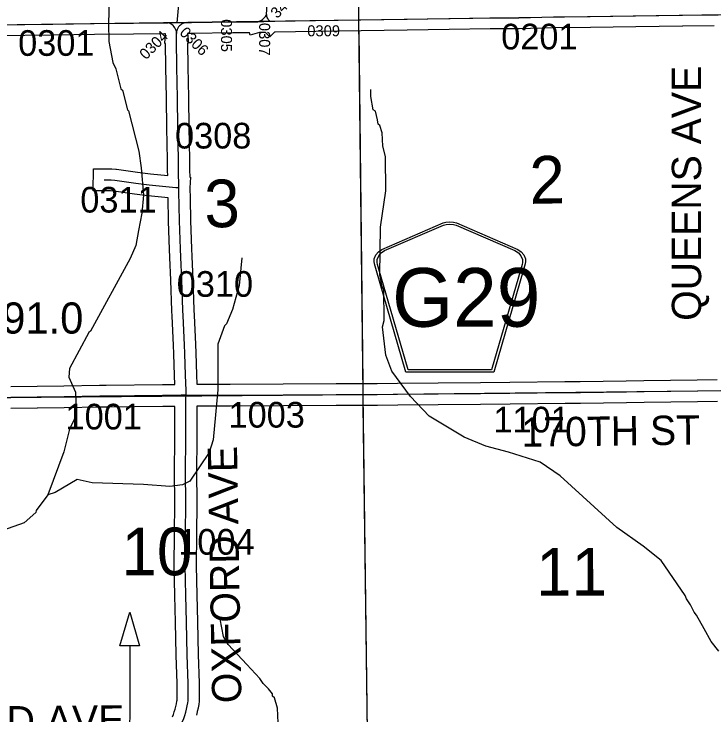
# Model space of a CAD drawing. Extents: x 23.6 to 68.7, y -63 to -29.
# Drawn here: x 47.599 to 49.508, y -41.451 to -39.539 of the extents above; entities that cross this region are included whole.
import ezdxf

# ---------------------------------------------------------------- set-up
doc = ezdxf.new("R2010")
doc.units = 0
for name, color, linetype in [('tdCoDirctArrow', 7, 'Continuous'), ('tdCoHydroRiver', 7, 'Continuous'), ('tdCoSecRdNmbr', 7, 'Continuous'), ('tdCoSecRdTxt', 7, 'Continuous'), ('tdCoSecRteBand', 7, 'Continuous'), ('tdCoSecRteCL', 7, 'Continuous'), ('tdCoSectLine', 7, 'Continuous'), ('tdCoSectLinePart', 7, 'Continuous'), ('tdCoSectNmbr', 7, 'Continuous'), ('tdCoShieldCoRteHrd', 7, 'Continuous'), ('tdCoStrucSecCoName', 7, 'Continuous'), ('tdCoSurfAsphalt', 7, 'Continuous'), ('tdCoSurfConc', 7, 'Continuous'), ('tdCoSurfGravel', 7, 'Continuous'), ('tdCoTwpBndryShd', 7, 'Continuous')]:
    doc.layers.add(name, color=color, linetype=linetype)

msp = doc.modelspace()

# ---------------------------------------------------------------- linework, layer by layer
at = {"layer": 'tdCoDirctArrow'}
msp.add_lwpolyline([(47.8873, -41.2625), (47.9147, -41.1701), (47.9412, -41.2621)], close=True, dxfattribs=at)
msp.add_lwpolyline([(47.9152, -41.6654), (47.9154, -41.2626)], dxfattribs=at)
at = {"layer": 'tdCoHydroRiver'}
for points in [[(47.8599, -39.4343), (47.8566, -39.5653), (47.8571, -39.6142), (47.8688, -39.6709), (47.8769, -39.6882), (47.8901, -39.7433), (47.8949, -39.7464), (47.9081, -39.7999), (47.9113, -39.8031), (47.9393, -39.9133), (47.9461, -39.9589), (47.9517, -40.0331), (47.9475, -40.0821), (47.9385, -40.1295), (47.9311, -40.1706), (47.9157, -40.2055), (47.8074, -40.404), (47.8027, -40.4072), (47.7501, -40.5057), (47.7488, -40.5294), (47.7666, -40.5702), (47.7686, -40.6144), (47.7626, -40.6445), (47.7503, -40.6714), (47.7352, -40.7332), (47.6907, -40.8505)], [(49.5217, -41.2771), (49.5009, -41.2505), (49.4816, -41.216), (49.4606, -41.1783), (49.4542, -41.1705), (49.4445, -41.1501), (49.4333, -41.1344), (49.4301, -41.125), (49.3643, -41.0294), (49.3149, -40.9905), (49.2433, -40.9392), (49.0887, -40.7988), (49.0346, -40.7615), (48.9475, -40.7341), (48.8857, -40.7174), (48.8271, -40.6928), (48.7317, -40.6354), (48.6806, -40.5823), (48.6294, -40.5134), (48.6131, -40.4694), (48.6044, -40.3921), (48.6089, -40.3747), (48.608, -40.2895), (48.6032, -40.2832), (48.5965, -40.2502), (48.5983, -40.1207), (48.6129, -40.0211), (48.6119, -39.928), (48.6053, -39.8996), (48.6033, -39.8633), (48.5968, -39.8429), (48.592, -39.8398), (48.5903, -39.8272), (48.5853, -39.8036), (48.579, -39.8005), (48.5723, -39.7642), (48.572, -39.7453)], [(48.2203, -40.2038), (48.2133, -40.2796), (48.195, -40.3445), (48.1781, -40.3842), (48.1734, -40.389), (48.155, -40.4397), (48.1548, -40.5644), (48.1421, -40.7003), (48.1314, -40.7351), (48.0786, -40.8131), (48.0582, -40.8228), (48.0235, -40.8279), (47.9524, -40.8223), (47.8119, -40.8176), (47.7707, -40.8085), (47.7112, -40.8439), (47.6907, -40.8505)], [(47.6907, -40.8505), (47.6596, -40.8934), (47.6581, -40.8982), (47.6268, -40.9269), (47.5513, -40.953), (47.5498, -40.9609), (47.5503, -41.0067), (47.541, -41.0179), (47.5017, -41.0356), (47.4641, -41.0597)], [(48.3194, -41.4718), (48.3174, -41.4324), (48.3092, -41.4041), (48.3044, -41.3994), (48.3044, -41.3931), (48.2932, -41.379), (48.2788, -41.3649), (48.2692, -41.3508), (48.234, -41.3133), (48.1829, -41.2586), (48.1701, -41.2367), (48.1616, -41.1894)]]:
    msp.add_lwpolyline(points, dxfattribs=at)
at = {"layer": 'tdCoSecRdNmbr'}
msp.add_line((48.0488, -39.5027), (48.0432, -39.5628), dxfattribs=at)
at = {"layer": 'tdCoSecRteBand'}
for points in [[(49.5088, -39.5711), (49.4231, -39.5726), (49.423, -39.5726), (49.4228, -39.5726), (49.2951, -39.5738), (49.1713, -39.576), (49.1712, -39.576), (49.1711, -39.576), (49.0709, -39.577), (48.9766, -39.5791), (48.9762, -39.5791), (48.9759, -39.5791), (48.8975, -39.5791), (48.7859, -39.5813), (48.7858, -39.5813), (48.7857, -39.5813), (48.6717, -39.5827), (48.5457, -39.5847), (48.4219, -39.5868), (48.4218, -39.5868), (48.4218, -39.5868), (48.3113, -39.5884), (48.3095, -39.5885), (48.2967, -39.6013), (48.2847, -39.5892), (48.2683, -39.5898), (48.2427, -39.5967), (48.241, -39.5903), (48.1962, -39.5906), (48.0835, -39.5924), (48.0834, -39.5924), (48.0833, -39.5924), (48.0724, -39.5925), (48.0751, -39.6184), (48.0722, -39.6187), (48.0727, -39.6831), (48.0746, -39.767), (48.0746, -39.7671), (48.0746, -39.7672), (48.076, -39.8481), (48.076, -39.8481), (48.076, -39.8482), (48.0773, -39.9359), (48.0779, -39.9655), (48.0779, -39.9656), (48.0779, -39.9656), (48.0782, -39.9817), (48.0782, -39.9836), (48.0801, -39.9837), (48.0787, -40.0127), (48.0792, -40.0417), (48.0792, -40.0417), (48.0801, -40.1027), (48.0828, -40.1783), (48.0828, -40.1783), (48.0828, -40.1783), (48.0837, -40.2007), (48.0863, -40.2628), (48.0863, -40.2628), (48.0863, -40.2628), (48.0897, -40.3458), (48.0897, -40.346), (48.0897, -40.3461), (48.0902, -40.3609), (48.0937, -40.4398), (48.0937, -40.4399), (48.0937, -40.4401), (48.0945, -40.4634), (48.0967, -40.5227), (48.0967, -40.5228), (48.0967, -40.5228), (48.0976, -40.5487)], [(47.5898, -40.5547), (47.6617, -40.5541), (47.7348, -40.5529), (47.7348, -40.5529), (47.7349, -40.5529), (47.8324, -40.5516), (47.8324, -40.5516), (47.8325, -40.5516), (47.8502, -40.5514), (48.0037, -40.5493), (48.0037, -40.5493), (48.0038, -40.5493), (48.0375, -40.549), (48.0367, -40.5249), (48.0346, -40.4656), (48.0346, -40.4655), (48.0346, -40.4655), (48.0337, -40.4423), (48.0303, -40.3634), (48.0303, -40.3632), (48.0303, -40.363), (48.0298, -40.3482), (48.0263, -40.2653), (48.0237, -40.2032), (48.0237, -40.2031), (48.0237, -40.203), (48.0229, -40.1805), (48.0201, -40.1045), (48.0201, -40.1042), (48.0201, -40.1039), (48.0191, -40.0399), (47.9648, -40.0346), (47.9645, -40.0346), (47.9641, -40.0345), (47.9278, -40.0301), (47.9275, -40.03), (47.9272, -40.03), (47.8711, -40.0219), (47.8625, -40.0214), (47.8448, -40.0212), (47.8148, -40.021), (47.8153, -39.961), (47.8453, -39.9612), (47.8639, -39.9614), (47.8648, -39.9614), (47.8657, -39.9614), (47.8763, -39.9622), (47.8774, -39.9622), (47.8786, -39.9624), (47.9354, -39.9706), (47.9711, -39.9749), (48.0182, -39.9795), (48.0179, -39.9668), (48.0173, -39.9371), (48.0173, -39.937), (48.0173, -39.9369), (48.016, -39.8491), (48.0146, -39.7683), (48.0127, -39.6843), (48.0127, -39.684), (48.0127, -39.6838), (48.0122, -39.6198), (48.0103, -39.6196), (48.012, -39.5931), (48.0096, -39.5931), (47.9249, -39.5941), (47.9249, -39.5941), (47.9248, -39.5941), (47.8182, -39.5951), (47.7055, -39.5971), (47.7054, -39.5971), (47.7053, -39.5971), (47.5511, -39.5985)], [(48.0976, -40.5487), (48.1887, -40.5483), (48.1887, -40.5483), (48.3334, -40.5477), (48.4778, -40.547), (48.4778, -40.547), (48.4779, -40.547), (48.5893, -40.547), (48.6446, -40.546), (48.6447, -40.546), (48.6449, -40.546), (48.7558, -40.5452), (48.8713, -40.5439), (48.8713, -40.5439), (48.8714, -40.5439), (48.9515, -40.5432), (49.1013, -40.5416), (49.1437, -40.5409), (49.1437, -40.5409), (49.1438, -40.5409), (49.2692, -40.5394), (49.3173, -40.5388), (49.4627, -40.5368), (49.4627, -40.5368), (49.4627, -40.5368), (49.517, -40.5361)], [(49.5178, -40.5961), (49.4635, -40.5968), (49.3181, -40.5988), (49.27, -40.5994), (49.2699, -40.5994), (49.2699, -40.5994), (49.1445, -40.6009), (49.1022, -40.6016), (49.1021, -40.6016), (49.102, -40.6016), (48.9521, -40.6032), (48.9521, -40.6032), (48.952, -40.6032), (48.8719, -40.6039), (48.7564, -40.6052), (48.7563, -40.6052), (48.7563, -40.6052), (48.6455, -40.606), (48.5901, -40.607), (48.5898, -40.607), (48.5895, -40.607), (48.478, -40.607), (48.3337, -40.6077), (48.189, -40.6083), (48.0981, -40.6087), (48.0981, -40.6088), (48.098, -40.6088), (48.098, -40.6115), (48.098, -40.6115), (48.098, -40.6116), (48.0975, -40.6984), (48.097, -40.7874), (48.0972, -40.8721), (48.0972, -40.8723), (48.0972, -40.8724), (48.0965, -40.9582), (48.096, -41.0438), (48.0973, -41.1233), (48.0993, -41.1964), (48.0993, -41.1965), (48.0993, -41.1966), (48.1013, -41.2855), (48.1037, -41.3638), (48.1037, -41.3642), (48.1037, -41.3645), (48.1039, -41.3851), (48.1039, -41.3854), (48.1039, -41.3857), (48.1036, -41.4121), (48.1036, -41.4133), (48.1035, -41.4145), (48.103, -41.4199), (48.1028, -41.4211), (48.1026, -41.4223), (48.1011, -41.4312), (48.101, -41.4318), (48.1009, -41.4324), (48.0989, -41.4412), (48.0988, -41.4418), (48.0986, -41.4424), (48.0964, -41.4511)], [(48.0312, -41.4557), (48.0337, -41.4496), (48.0362, -41.4424), (48.0385, -41.4351), (48.0405, -41.4277), (48.0421, -41.4202), (48.0433, -41.4133), (48.0436, -41.4102), (48.0439, -41.3852), (48.0437, -41.3653), (48.0413, -41.2873), (48.0413, -41.2871), (48.0413, -41.287), (48.0393, -41.198), (48.0373, -41.1247), (48.0373, -41.1246), (48.0373, -41.1244), (48.036, -41.0445), (48.036, -41.0442), (48.036, -41.0438), (48.0365, -40.9578), (48.0365, -40.9578), (48.0365, -40.9578), (48.0372, -40.8721), (48.037, -40.7874), (48.037, -40.7873), (48.037, -40.7872), (48.0375, -40.6981), (48.0375, -40.6981), (48.0375, -40.6981), (48.038, -40.6114), (48.038, -40.609), (48.0044, -40.6093), (47.8509, -40.6114), (47.8509, -40.6114), (47.8508, -40.6114), (47.8331, -40.6116), (47.7357, -40.6129), (47.6626, -40.6141), (47.6625, -40.6141), (47.6624, -40.6141), (47.5902, -40.6147)]]:
    msp.add_lwpolyline(points, dxfattribs=at)
at = {"layer": 'tdCoSecRteCL'}
for p, q in [((48.0195, -39.563), (48.0701, -39.5625)), ((48.2638, -39.5599), (48.2968, -39.5588))]:
    msp.add_line(p, q, dxfattribs=at)
for points in [[(48.2879, -39.5394), (48.2885, -39.5279), (48.2887, -39.5165), (48.2879, -39.4732), (48.2871, -39.372), (48.2859, -39.2682), (48.2846, -39.1563), (48.2835, -39.0473), (48.2823, -38.9304), (48.2812, -38.8327), (48.2797, -38.7321), (48.2782, -38.629), (48.2776, -38.5675), (48.2773, -38.5605)], [(48.2638, -39.5599), (48.2673, -39.5589), (48.2707, -39.5576), (48.274, -39.5559), (48.277, -39.5538), (48.2798, -39.5515), (48.2823, -39.5488), (48.2845, -39.5459), (48.2864, -39.5427), (48.2879, -39.5394)], [(48.2968, -39.5588), (48.2946, -39.5566), (48.2926, -39.5541), (48.291, -39.5515), (48.2897, -39.5486), (48.2887, -39.5456), (48.2881, -39.5425), (48.2879, -39.5394)], [(48.2968, -39.5588), (48.3107, -39.5584), (48.4213, -39.5568), (48.5452, -39.5547), (48.6713, -39.5527), (48.7853, -39.5513), (48.8972, -39.5491), (48.9759, -39.5491), (49.0704, -39.547), (49.1708, -39.546), (49.2947, -39.5438), (49.4226, -39.5426), (49.52, -39.5409), (49.5385, -39.5405)], [(46.5433, -39.583), (46.6016, -39.5819), (46.6937, -39.5809), (46.8257, -39.5787), (46.9675, -39.5766), (47.1015, -39.575), (47.2092, -39.5728), (47.3272, -39.5714), (47.413, -39.5706), (47.5507, -39.5685), (47.705, -39.5671), (47.8178, -39.5651), (47.9246, -39.5641), (48.0094, -39.5631), (48.0195, -39.563)], [(48.0422, -39.5917), (48.0418, -39.5878), (48.0409, -39.584), (48.0395, -39.5803), (48.0377, -39.5768), (48.0355, -39.5736), (48.0329, -39.5707), (48.0299, -39.5682), (48.0267, -39.566), (48.0232, -39.5643), (48.0195, -39.563)], [(48.0701, -39.5625), (48.0664, -39.5629), (48.0628, -39.5638), (48.0593, -39.5651), (48.0561, -39.5668), (48.053, -39.569), (48.0503, -39.5715), (48.0479, -39.5743), (48.0459, -39.5774), (48.0443, -39.5808), (48.0431, -39.5843), (48.0424, -39.5879), (48.0422, -39.5917)], [(48.0701, -39.5625), (48.083, -39.5624), (48.1958, -39.5606), (48.254, -39.5602), (48.2638, -39.5599)], [(48.0487, -40.0122), (48.0479, -39.9662), (48.0473, -39.9364), (48.046, -39.8486), (48.0446, -39.7677), (48.0427, -39.6836), (48.0422, -39.6099), (48.0422, -39.5917)], [(47.8451, -39.9912), (47.8636, -39.9914), (47.8743, -39.9921), (47.9315, -40.0003), (47.9678, -40.0048), (48.0399, -40.0118), (48.0487, -40.0122)], [(48.0681, -40.5788), (48.0682, -40.5662), (48.0667, -40.5238), (48.0645, -40.4645), (48.0637, -40.4411), (48.0603, -40.3621), (48.0598, -40.3471), (48.0563, -40.2641), (48.0537, -40.2019), (48.0529, -40.1794), (48.0501, -40.1034), (48.0489, -40.0235), (48.0487, -40.0122)], [(48.0681, -40.5788), (48.0828, -40.5788), (48.1889, -40.5783), (48.3335, -40.5777), (48.4779, -40.577), (48.5895, -40.577), (48.6451, -40.576), (48.7561, -40.5752), (48.8716, -40.5739), (48.9518, -40.5732), (49.1017, -40.5716), (49.1441, -40.5709), (49.2696, -40.5694), (49.3177, -40.5688), (49.4631, -40.5668), (49.527, -40.566), (49.5473, -40.5656)], [(47.0924, -40.6107), (47.1005, -40.6041), (47.1054, -40.6006), (47.1105, -40.5975), (47.1159, -40.5947), (47.1214, -40.5923), (47.127, -40.5903), (47.1328, -40.5887), (47.1387, -40.5874), (47.1447, -40.5866), (47.1507, -40.5862), (47.1865, -40.5851), (47.2976, -40.5849), (47.3317, -40.5852), (47.4997, -40.5851), (47.5899, -40.5847), (47.6621, -40.5841), (47.7353, -40.5829), (47.8328, -40.5816), (47.8505, -40.5814), (48.0041, -40.5793), (48.0549, -40.5788), (48.0681, -40.5788)], [(48.0417, -41.4973), (48.0474, -41.4884), (48.0583, -41.4687), (48.0617, -41.4604), (48.0647, -41.452), (48.0674, -41.4434), (48.0696, -41.4348), (48.0715, -41.426), (48.0731, -41.4172), (48.0736, -41.4118), (48.0739, -41.3853), (48.0737, -41.3648), (48.0713, -41.2863), (48.0693, -41.1972), (48.0673, -41.1239), (48.066, -41.044), (48.0665, -40.958), (48.0672, -40.8722), (48.067, -40.7874), (48.0675, -40.6983), (48.068, -40.6115), (48.068, -40.5879), (48.0681, -40.5788)]]:
    msp.add_lwpolyline(points, dxfattribs=at)
at = {"layer": 'tdCoSectLine'}
for points in [[(48.5263, -38.5582), (48.539, -39.5548)], [(48.539, -39.5548), (49.5382, -39.5405)], [(47.54, -39.5686), (48.539, -39.5548)], [(48.539, -39.5548), (48.5503, -40.577)], [(48.5503, -40.577), (49.547, -40.5656)], [(47.5628, -40.5848), (48.5503, -40.577)], [(48.5503, -40.577), (48.5636, -41.5688)]]:
    msp.add_lwpolyline(points, dxfattribs=at)
at = {"layer": 'tdCoSectLinePart'}
for points in [[(48.5393, -39.5849), (48.55, -40.5471)], [(48.5507, -40.6071), (48.5636, -41.5688)]]:
    msp.add_lwpolyline(points, dxfattribs=at)
at = {"layer": 'tdCoShieldCoRteHrd'}
for points in [[(48.668, -40.5161), (48.586, -40.2333), (48.5821, -40.2201), (48.5814, -40.2142), (48.5814, -40.2064), (48.5857, -40.1961), (48.5929, -40.1876), (48.6025, -40.1809), (48.7698, -40.1086), (48.7773, -40.1069), (48.7877, -40.106), (48.7981, -40.1069), (48.8057, -40.1086), (48.9729, -40.1809), (48.9825, -40.1876), (48.9898, -40.1961), (48.994, -40.2064), (48.994, -40.2142), (48.9933, -40.2201), (48.9894, -40.2333), (48.9075, -40.5161)], [(48.6738, -40.5098), (48.5941, -40.2345), (48.5904, -40.2219), (48.5897, -40.2163), (48.5897, -40.2088), (48.5937, -40.1989), (48.6007, -40.1907), (48.6099, -40.1843), (48.7705, -40.1148), (48.7777, -40.1133), (48.7877, -40.1124), (48.7977, -40.1133), (48.8049, -40.1148), (48.9655, -40.1843), (48.9747, -40.1907), (48.9817, -40.1989), (48.9858, -40.2088), (48.9858, -40.2163), (48.9851, -40.2219), (48.9814, -40.2345), (48.9016, -40.5098)]]:
    msp.add_lwpolyline(points, close=True, dxfattribs=at)
at = {"layer": 'tdCoSurfAsphalt'}
msp.add_lwpolyline([(48.0647, -41.452), (48.0674, -41.4434), (48.0696, -41.4348), (48.0715, -41.426), (48.0731, -41.4172), (48.0736, -41.4118), (48.0739, -41.3853), (48.0737, -41.3648), (48.0713, -41.2863), (48.0693, -41.1972), (48.0673, -41.1239), (48.066, -41.044), (48.0665, -40.958), (48.0672, -40.8722), (48.067, -40.7874), (48.0675, -40.6983), (48.068, -40.6115), (48.068, -40.5879), (48.0681, -40.5788), (48.0549, -40.5788), (48.0041, -40.5793), (47.8505, -40.5814), (47.8328, -40.5816), (47.7353, -40.5829), (47.6621, -40.5841), (47.5899, -40.5847)], dxfattribs=at)
at = {"layer": 'tdCoSurfConc'}
msp.add_lwpolyline([(48.0681, -40.5788), (48.0828, -40.5788), (48.1889, -40.5783), (48.3335, -40.5777), (48.4779, -40.577), (48.5895, -40.577), (48.6451, -40.576), (48.7561, -40.5752), (48.8716, -40.5739), (48.9518, -40.5732), (49.1017, -40.5716), (49.1441, -40.5709), (49.2696, -40.5694), (49.3177, -40.5688), (49.4631, -40.5668), (49.527, -40.566)], dxfattribs=at)
at = {"layer": 'tdCoSurfGravel'}
msp.add_line((48.2638, -39.5599), (48.2968, -39.5588), dxfattribs=at)
for points in [[(48.2638, -39.5599), (48.2673, -39.5589), (48.2707, -39.5576), (48.274, -39.5559), (48.277, -39.5538), (48.2798, -39.5515), (48.2823, -39.5488), (48.2845, -39.5459), (48.2864, -39.5427), (48.2879, -39.5394), (48.2885, -39.5279)], [(48.2968, -39.5588), (48.2946, -39.5566), (48.2926, -39.5541), (48.291, -39.5515), (48.2897, -39.5486), (48.2887, -39.5456), (48.2881, -39.5425), (48.2879, -39.5394)], [(48.2968, -39.5588), (48.3107, -39.5584), (48.4213, -39.5568), (48.5452, -39.5547), (48.6713, -39.5527), (48.7853, -39.5513), (48.8972, -39.5491), (48.9759, -39.5491), (49.0704, -39.547), (49.1708, -39.546), (49.2947, -39.5438), (49.4226, -39.5426), (49.52, -39.5409)], [(47.5507, -39.5685), (47.705, -39.5671), (47.8178, -39.5651), (47.9246, -39.5641), (48.0094, -39.5631), (48.0195, -39.563), (48.0701, -39.5625)], [(48.0422, -39.5917), (48.0418, -39.5878), (48.0409, -39.584), (48.0395, -39.5803), (48.0377, -39.5768), (48.0355, -39.5736), (48.0329, -39.5707), (48.0299, -39.5682), (48.0267, -39.566), (48.0232, -39.5643), (48.0195, -39.563)], [(48.0701, -39.5625), (48.0664, -39.5629), (48.0628, -39.5638), (48.0593, -39.5651), (48.0561, -39.5668), (48.053, -39.569), (48.0503, -39.5715), (48.0479, -39.5743), (48.0459, -39.5774), (48.0443, -39.5808), (48.0431, -39.5843), (48.0424, -39.5879), (48.0422, -39.5917)], [(48.0701, -39.5625), (48.083, -39.5624), (48.1958, -39.5606), (48.254, -39.5602), (48.2638, -39.5599)], [(48.0681, -40.5788), (48.0682, -40.5662), (48.0667, -40.5238), (48.0645, -40.4645), (48.0637, -40.4411), (48.0603, -40.3621), (48.0598, -40.3471), (48.0563, -40.2641), (48.0537, -40.2019), (48.0529, -40.1794), (48.0501, -40.1034), (48.0489, -40.0235), (48.0487, -40.0122), (48.0479, -39.9662), (48.0473, -39.9364), (48.046, -39.8486), (48.0446, -39.7677), (48.0427, -39.6836), (48.0422, -39.6099), (48.0422, -39.5917)], [(47.8451, -39.9912), (47.8636, -39.9914), (47.8743, -39.9921), (47.9315, -40.0003), (47.9678, -40.0048), (48.0399, -40.0118), (48.0487, -40.0122)]]:
    msp.add_lwpolyline(points, dxfattribs=at)
at = {"layer": 'tdCoTwpBndryShd'}
msp.add_lwpolyline([(38.6195, -39.6934), (39.5616, -39.6843), (39.5742, -39.6838), (40.5611, -39.6683), (41.5683, -39.6541), (42.5674, -39.6377), (43.5662, -39.622), (44.5679, -39.6075), (45.5407, -39.5955), (46.5429, -39.583), (47.54, -39.5686), (48.539, -39.5548), (49.5382, -39.5405), (50.5363, -39.5259), (51.521, -39.5092), (52.5152, -39.4896), (53.5218, -39.475), (54.5113, -39.4623), (55.5087, -39.4446), (56.5102, -39.4286)], dxfattribs=at)

# ---------------------------------------------------------------- texts
at = {"layer": 'tdCoSecRdNmbr'}
for s, height, rotation, p in [('3408', 0.03, 45.0362, (48.3167, -39.5529)), ('0305', 0.03, 270.0354, (48.1635, -39.5532)), ('0307', 0.03, 270.0355, (48.2675, -39.5632)), ('0309', 0.03, 0.0375, (48.3989, -39.5998)), ('0201', 0.07, 0.038, (48.928, -39.6356)), ('0301', 0.07, 0.037, (47.6102, -39.6531)), ('0304', 0.03, 45.0359, (47.9589, -39.6654)), ('0306', 0.03, 315.0366, (48.0483, -39.5922)), ('0308', 0.07, 0.0373, (48.0381, -39.9059)), ('0311', 0.07, 0.0371, (47.7797, -40.0805)), ('0310', 0.07, 0.0373, (48.0428, -40.3103)), ('1001', 0.07, 0.0371, (47.7394, -40.6721)), ('1003', 0.07, 0.0374, (48.1841, -40.6671)), ('1101', 0.07, 0.038, (48.9068, -40.6802)), ('1004', 0.07, 0.0373, (48.0469, -41.0136))]:
    msp.add_text(s, height=height, rotation=rotation, dxfattribs=at).set_placement(p)
at = {"layer": 'tdCoSecRdTxt'}
for s, rotation, p in [('QUEENS AVE', 90, (49.4734, -40.3758)), ('170TH ST', 0.7508, (48.9835, -40.7195)), ('OXFORD AVE', 91, (48.2194, -41.4179)), ('OXFORD AVE', 0.5056, (47.1986, -41.5101))]:
    msp.add_text(s, height=0.08, rotation=rotation, dxfattribs=at).set_placement(p)
at = {"layer": 'tdCoSectNmbr'}
for s, rotation, p in [('2', 1.038, (49.0062, -40.0569)), ('3', 1.0373, (48.1191, -40.1214)), ('10', 0.0373, (47.892, -41.0698)), ('11', 0.038, (49.0231, -41.1254))]:
    msp.add_text(s, height=0.13, rotation=rotation, dxfattribs=at).set_placement(p)
at = {"layer": 'tdCoShieldCoRteHrd'}
msp.add_text('G29', height=0.16, dxfattribs=at).set_placement((48.6304, -40.3919))
at = {"layer": 'tdCoStrucSecCoName'}
msp.add_text('AD091491.0', height=0.085, dxfattribs=at).set_placement((47.156, -40.4106))

doc.saveas('drawing.dxf')
